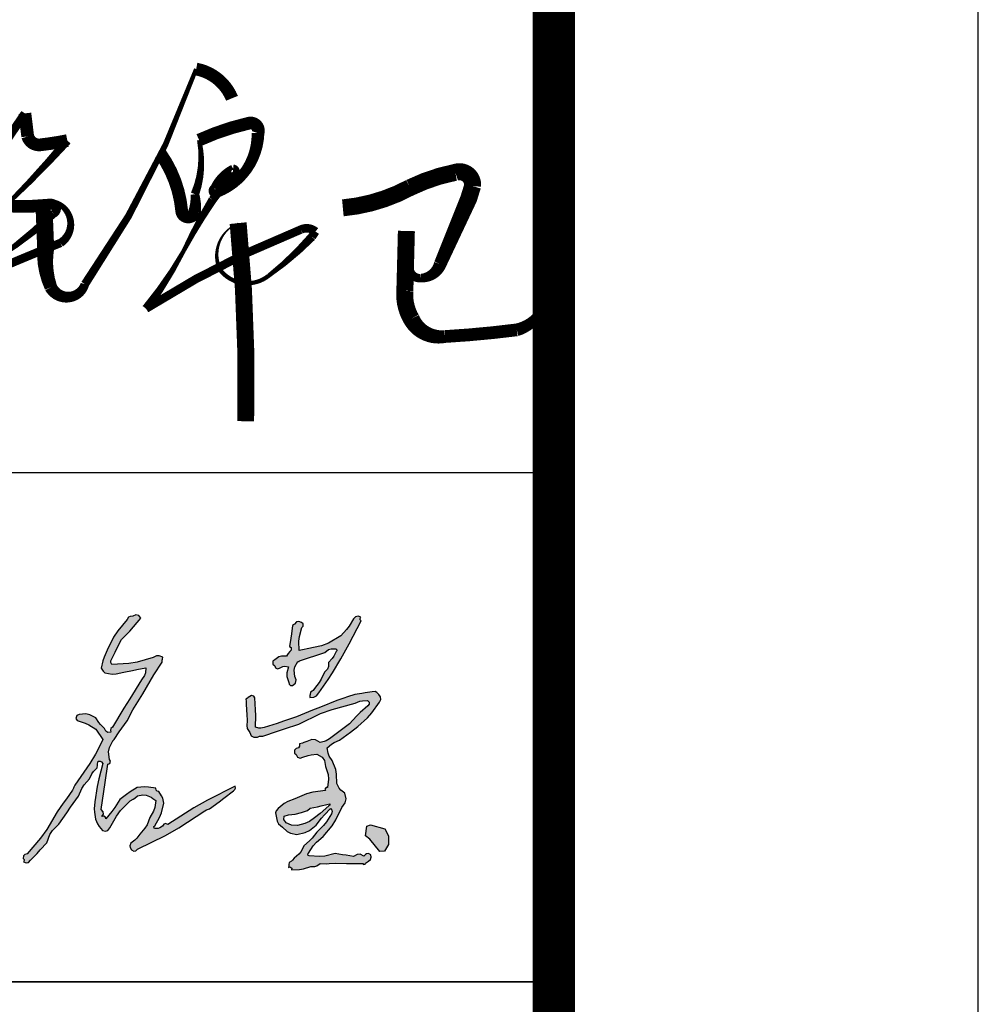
# Model space of a CAD drawing. Extents: x 1779708 to 7299578, y -1121471 to 88434.
# Tile 938 of 1056: x 6946753 to 6946979, y -941258 to -941026. Entities that reach past the tile are written whole.
import ezdxf

# ---------------------------------------------------------------- set-up
doc = ezdxf.new("R2010")
doc.units = 0
doc.header["$LTSCALE"] = 1000
doc.header["$MEASUREMENT"] = 0
for name, color, linetype in [('PUB_TITLE', 4, 'CONTINUOUS'), ('可见线', 6, 'CONTINUOUS'), ('电子签', 2, 'CONTINUOUS')]:
    doc.layers.add(name, color=color, linetype=linetype)

# ---------------------------------------------------------------- blocks, each defined once
blk = doc.blocks.new('A$C5DA54128')
at = {"layer": '电子签'}
h = blk.add_hatch(color=256, dxfattribs=at)
h.dxf.hatch_style = 1
h.paths.add_polyline_path([(1025.1, 439.8), (1026.4, 441.6), (1027, 442.5), (1028.3, 444.4), (1043.6, 466.4), (1051.3, 477.4), (1066.6, 499.5), (1083.9, 531.9), (1093.3, 547.8), (1113.4, 578.6), (1134.7, 616.5), (1146, 635.1), (1169.8, 671.6), (1170.6, 677.5), (1171, 680.5), (1171.9, 686.4), (1161.6, 690.8), (1153.9, 690.6), (1144, 685.4), (1096.4, 672.2), (1071.5, 668), (1022.3, 665.1), (1019.7, 668.7), (1018.9, 671.2), (1018.8, 675.7), (1031.5, 701.1), (1037.9, 713.8), (1050.7, 739.3), (1074.6, 763.3), (1086, 775.8), (1107.7, 801.8), (1101.1, 809.4), (1092.7, 811.5), (1083.3, 807.8), (1075.6, 807), (1070.9, 804.2), (1066.7, 797.6), (1039.1, 764.7), (1027, 746.1), (1008.2, 707.5), (999.2, 687.1), (995.6, 676.3), (990.4, 654.5), (994.7, 648.8), (996.8, 646), (1001, 640.3), (1023.1, 636.8), (1035.1, 637.2), (1056.9, 642.4), (1082.9, 647.8), (1095.9, 650.5), (1122, 655.7), (1120.6, 640.5), (1117.8, 632.3), (1109.2, 619.7), (1074.8, 564), (1057.7, 536.2), (1023.4, 480.5), (1019.2, 476.1), (1017.9, 472), (1018.8, 466), (1010.3, 465.1), (1003.9, 468.6), (1000.1, 476.3), (988.9, 488.1), (983.6, 494.4), (974.3, 507.8), (956.7, 517.3), (945.1, 519.6), (925.2, 517.4), (918.5, 514.9), (915.9, 506.1), (920.2, 500.4), (942.9, 492.5), (954, 487.3), (974.6, 474.9), (982.9, 462.6), (987.1, 456.4), (995.4, 444.1), (981.5, 415.3), (973.9, 401.2), (957.5, 373.8), (939.6, 348), (930.7, 335.2), (912.8, 309.5), (910, 303.8), (908.6, 301), (905.7, 295.3), (887.9, 269.6), (878.9, 256.8), (861.1, 231), (830.2, 178.6), (812.2, 153.5), (772.5, 107.4), (765.5, 105.6), (761.4, 101.1), (760.4, 94), (763.2, 90.9), (763.6, 87.3), (761.5, 83.7), (769.4, 80.5), (776.5, 82), (782.3, 88.3), (801.5, 108.7), (811, 119), (830.2, 139.5), (839.1, 164.3), (847, 176.5), (866, 195), (888.9, 228), (900.4, 244.6), (923.4, 277.6), (933.5, 299.6), (940.3, 310.1), (956, 328.5), (962.7, 342.7), (967.4, 349.4), (978.3, 360.6), (979.5, 368.6), (980, 372.5), (981.2, 380.4), (987.5, 380.3), (991.4, 378.3), (995.3, 373.3), (983.8, 328.7), (979, 306.1), (971.4, 260.6), (970.1, 240.2), (970.7, 229.7), (974.2, 209.6), (980, 195.2), (984.4, 188.1), (994.7, 176.4), (1003.3, 173.9), (1010.5, 176.3), (1015.9, 183.4), (1035.2, 218.3), (1047.5, 234.8), (1075.4, 263.2), (1084.7, 268.5), (1089.2, 271.4), (1097.7, 277.7), (1113.5, 280.7), (1122.6, 280), (1137.7, 274.5), (1143, 270.3), (1145.7, 268.4), (1151.5, 264.9), (1148.5, 243.7), (1144.8, 232.9), (1134, 214.4), (1125.5, 193.1), (1119.3, 182.8), (1104.3, 165.6), (1095.5, 153.4), (1089.9, 147.8), (1077.7, 139.1), (1075, 131.3), (1075.6, 125.7), (1079.8, 118.6), (1086.3, 115.2), (1092.5, 116.1), (1097.8, 121), (1179.6, 161.4), (1219.6, 184.2), (1296, 233.9), (1300.9, 237.1), (1303.8, 238.3), (1309.5, 239.5), (1337.8, 260.7), (1352, 271.3), (1380.3, 292.5), (1384.4, 297), (1385.7, 300.9), (1384.9, 307), (1303.6, 265.6), (1263.8, 242.9), (1186.7, 194.1), (1180.3, 196.2), (1174.7, 194.3), (1170.8, 188.8), (1163.4, 183.8), (1158.5, 182.2), (1149.6, 181.8), (1146.6, 183), (1145.8, 187.4), (1148.2, 189.6), (1162.2, 214.8), (1167.8, 228.5), (1175.5, 256.4), (1171.8, 271.2), (1168.6, 278.6), (1160.3, 291.4), (1155.4, 292.2), (1152.3, 295.3), (1151.5, 300.3), (1129.7, 304.1), (1118.4, 304.7), (1096.3, 303.2), (1075.7, 289.6), (1065.5, 282.4), (1045.7, 267.5), (1030.3, 244), (1022, 232.5), (1004.6, 210.3), (1003.1, 215.5), (998.2, 218.3), (992.9, 217), (997.1, 224.1), (996.4, 231.4), (990.9, 237.6), (998.6, 291), (1002.4, 317.7), (1010.2, 371.2), (1015.9, 373.3), (1018.2, 380.7), (1014.8, 385.7), (1012.4, 407.6), (1014.8, 420.3)])
h = blk.add_hatch(color=256, dxfattribs=at)
h.dxf.hatch_style = 1
h.paths.add_polyline_path([(1649, 700.9), (1659.7, 708.9), (1667.4, 711.4), (1683.5, 711.4), (1684.6, 705.8), (1682.2, 703.7), (1675.6, 689.5), (1670.9, 682.7), (1659.9, 671.5), (1660.4, 659.2), (1657.2, 651.3), (1648.2, 642.9), (1638.7, 622.1), (1632.6, 612.1), (1618.4, 594.1), (1613.9, 587.2), (1606.7, 583.2), (1605.9, 577.2), (1605.4, 574.3), (1604.6, 568.3), (1616.8, 568.7), (1624.3, 572.5), (1631.8, 582.1), (1659, 621), (1672, 640.9), (1696.7, 681.4), (1720.8, 726.3), (1732.6, 748.8), (1755.9, 794.1), (1753.2, 797.1), (1752.8, 800.8), (1754.9, 804.3), (1747, 807.6), (1739.8, 806), (1734, 799.8), (1720.9, 778.4), (1713.2, 768.2), (1696.5, 749.6), (1659.6, 728.3), (1638.9, 720.2), (1597.4, 710.9), (1588, 709.2), (1583.4, 708.3), (1574, 706.7), (1572.9, 733.7), (1574.4, 747.7), (1581.2, 773.8), (1585.4, 778.3), (1585.2, 784.8), (1580.9, 789), (1573, 792.3), (1565.8, 790.7), (1560, 784.5), (1557.7, 782.8), (1554.3, 780.2), (1550.8, 755.5), (1549, 743.1), (1545.4, 718.4), (1550.3, 714.8), (1550.5, 707), (1545.7, 703.2), (1541.6, 697.9), (1539.7, 695.1), (1536.2, 689.4), (1521.8, 689.9), (1513.5, 687.4), (1501.8, 679.2), (1496.3, 674.8), (1496.3, 665.9), (1501.8, 661.5), (1503.8, 655.5), (1510, 652.4), (1515.9, 654.4), (1525.3, 659), (1531.5, 659.9), (1541.8, 658.3), (1537.3, 640.6), (1537.5, 630.1), (1542.8, 612.6), (1544.2, 607), (1548.2, 603.7), (1554.1, 603.4), (1562.5, 610.6), (1564.7, 620.1), (1560.5, 630.3), (1559.2, 648.3), (1561.2, 658.4), (1569.4, 674.5), (1571.5, 673.9), (1573.3, 674.5), (1574.7, 676.2), (1604.4, 686.1), (1619.3, 691)])
h.paths.add_polyline_path([(1573, 489.5), (1636.7, 520.3), (1670.4, 532.9), (1738.6, 551.5), (1752.5, 556.8), (1760.2, 558.4), (1775, 558.9), (1779.4, 554.6), (1779.5, 548.1), (1775.4, 543.7), (1752.9, 523.7), (1742.2, 513.1), (1722.2, 490.7), (1698.4, 472.9), (1686.5, 464), (1662.7, 446.2), (1652.8, 440.2), (1647.2, 437.8), (1635.9, 435), (1622, 443.1), (1610.9, 444), (1595.9, 438.2), (1587.5, 435), (1583.3, 433.6), (1574.7, 431.2), (1574.9, 424.5), (1571.4, 419.6), (1565.1, 417.4), (1559.5, 413), (1559.5, 404.1), (1565.1, 399.7), (1568.5, 392.2), (1576.5, 388.9), (1584.2, 391.9), (1600.5, 396.8), (1609, 398.6), (1625.9, 401), (1641.1, 391.9), (1647.9, 382), (1651, 364.6), (1658.9, 341.1), (1660.3, 327.6), (1657.2, 303), (1652.8, 303.2), (1649.1, 298), (1650.8, 293.8), (1614, 288.8), (1595.5, 283.6), (1561.3, 268.9), (1539.9, 261), (1529.4, 255.1), (1511.8, 240.6), (1505.9, 233.8), (1504.3, 227.6), (1506.1, 218.7), (1508.8, 204), (1513.1, 196.1), (1524.1, 185.8), (1537.9, 172.8), (1547.8, 167.8), (1566.5, 164.5), (1591.1, 170), (1603.7, 176), (1623.5, 191.7), (1639.6, 212.2), (1648.1, 222.1), (1666, 241.1), (1669.7, 236), (1670.5, 231.7), (1668.8, 225.6), (1654.2, 201.9), (1645.3, 190.7), (1625.5, 171.2), (1612.1, 153.5), (1604.2, 145.3), (1586.9, 131.3), (1579.3, 114.6), (1573.1, 106.6), (1558.9, 94.9), (1554.3, 88.6), (1551.2, 85.7), (1544.4, 81.8), (1543.6, 75.9), (1543.1, 72.9), (1542.3, 67), (1546.4, 68.7), (1551.6, 65.1), (1551.5, 60.6), (1574.6, 61), (1586.5, 62.9), (1608.4, 70), (1619.6, 70.1), (1625.9, 72.2), (1635, 78.8), (1653.2, 78.2), (1662.4, 78.4), (1680.6, 79.8), (1712.8, 79.2), (1729, 78.9), (1761.2, 78.3), (1763.4, 76), (1767.8, 76.8), (1769, 79.7), (1774.7, 83.9), (1777.5, 86.1), (1783.2, 90.3), (1785.9, 97.4), (1784.2, 103.9), (1778.2, 108.7), (1772.1, 106.8), (1769, 105), (1764.4, 100.6), (1753.4, 105.8), (1744.8, 105.6), (1734, 99.9), (1712.2, 103.1), (1701.3, 104.6), (1679.6, 107.8), (1649.6, 100.7), (1633.6, 99.3), (1600.1, 101.3), (1599.1, 106.8), (1601.4, 109), (1615.3, 131), (1624.2, 141.4), (1643.9, 158.4), (1670.4, 189.3), (1681.9, 207.1), (1699.2, 243.9), (1709.3, 257.7), (1711.6, 269), (1707.8, 285.6), (1696.1, 294.9), (1691, 301.1), (1684.1, 314.3), (1683.9, 341.8), (1681.1, 356.2), (1671.1, 381.9), (1662.2, 395.3), (1659, 403.5), (1656.3, 419.4), (1668.9, 430.9), (1676.6, 435.7), (1692.4, 442), (1714, 458), (1724.7, 466.1), (1746.3, 482.2), (1774.5, 508), (1787.5, 522.7), (1809.7, 553.9), (1814.1, 561.9), (1813.6, 569.6), (1807.9, 576.9), (1802.6, 583.1), (1797.1, 585.4), (1788.9, 584.7), (1768.2, 581.8), (1757.8, 580.2), (1737.2, 577), (1716, 569.9), (1705.4, 566.4), (1684.1, 559.4), (1636.9, 539.9), (1613.2, 530.2), (1565.9, 510.8), (1527.7, 498.1), (1508.6, 491.7), (1470.4, 479.1), (1460.6, 477.1), (1455, 477.4), (1445.3, 480.2), (1445.8, 514.7), (1445.3, 532), (1442.6, 566.5), (1439.7, 571.8), (1433.6, 573.8), (1428.1, 571.1), (1423.6, 567.7), (1421.3, 566), (1416.8, 562.6), (1417.1, 557.5), (1417.2, 555), (1417.5, 549.9), (1418.6, 529.5), (1419.1, 519.3), (1420.2, 498.9), (1419.1, 485.1), (1420.9, 477), (1428, 465), (1432.6, 455.3), (1440.5, 450.7), (1451.3, 451.5), (1458.8, 454.3), (1466.8, 454.3), (1509.3, 468.4), (1530.5, 475.4)])
h.paths.add_polyline_path([(1606.3, 241.5), (1627.7, 245.3), (1638.1, 248.4), (1655, 252.9), (1663.7, 254.7), (1663.6, 250.8), (1661.3, 248.9), (1635.7, 226.4), (1619.2, 213.4), (1604.5, 202.5), (1589.9, 196.9), (1568.2, 190.8), (1551.3, 191.7), (1535.4, 198.6), (1528.4, 208.8), (1529.7, 217.9), (1541.9, 222.3), (1561.4, 224.1), (1580.6, 229), (1598.4, 234.9)], flags=16)
h.paths.add_polyline_path([(1836.7, 160), (1826.2, 180.7), (1783.6, 192.7), (1773.3, 188.4), (1769.3, 160.1), (1781.4, 150.6), (1811.4, 114.4), (1825, 114.7), (1836.9, 134.9)])
for p, q in [((1066.7, 797.6), (1039.1, 764.7)), ((1070.9, 804.2), (1066.7, 797.6)), ((1075.6, 807), (1070.9, 804.2)), ((1083.3, 807.8), (1075.6, 807)), ((1092.7, 811.5), (1083.3, 807.8)), ((1086, 775.8), (1107.7, 801.8)), ((1101.1, 809.4), (1092.7, 811.5)), ((1107.7, 801.8), (1101.1, 809.4)), ((1560, 784.5), (1557.7, 782.8)), ((1565.8, 790.7), (1560, 784.5)), ((1573, 792.3), (1565.8, 790.7)), ((1580.9, 789), (1573, 792.3)), ((1585.2, 784.8), (1580.9, 789)), ((1585.4, 778.3), (1585.2, 784.8)), ((1734, 799.8), (1720.9, 778.4)), ((1732.6, 748.8), (1755.9, 794.1)), ((1739.8, 806), (1734, 799.8)), ((1747, 807.6), (1739.8, 806)), ((1754.9, 804.3), (1747, 807.6)), ((1752.8, 800.8), (1754.9, 804.3)), ((1753.2, 797.1), (1752.8, 800.8)), ((1755.9, 794.1), (1753.2, 797.1)), ((1039.1, 764.7), (1027, 746.1)), ((1050.7, 739.3), (1074.6, 763.3)), ((1074.6, 763.3), (1086, 775.8)), ((1550.8, 755.5), (1549, 743.1)), ((1554.3, 780.2), (1550.8, 755.5)), ((1556.6, 781.9), (1554.3, 780.2)), ((1557.7, 782.8), (1556.6, 781.9)), ((1574.4, 747.7), (1581.2, 773.8)), ((1581.2, 773.8), (1585.4, 778.3)), ((1713.2, 768.2), (1696.5, 749.6)), ((1720.9, 778.4), (1713.2, 768.2)), ((1027, 746.1), (1008.2, 707.5)), ((1037.9, 713.8), (1050.7, 739.3)), ((1549, 743.1), (1545.4, 718.4)), ((1572.9, 733.7), (1574.4, 747.7)), ((1574, 706.7), (1572.9, 733.7)), ((1659.6, 728.3), (1638.9, 720.2)), ((1696.5, 749.6), (1659.6, 728.3)), ((1696.7, 681.4), (1720.8, 726.3)), ((1720.8, 726.3), (1732.6, 748.8)), ((1008.2, 707.5), (999.2, 687.1)), ((1018.8, 675.7), (1031.5, 701.1)), ((1031.5, 701.1), (1037.9, 713.8)), ((1541.6, 697.9), (1539.7, 695.1)), ((1545.7, 703.2), (1541.6, 697.9)), ((1545.4, 718.4), (1550.3, 714.8)), ((1550.5, 707), (1545.7, 703.2)), ((1550.3, 714.8), (1550.5, 707)), ((1583.4, 708.3), (1574, 706.7)), ((1588, 709.2), (1583.4, 708.3)), ((1597.4, 710.9), (1588, 709.2)), ((1638.9, 720.2), (1597.4, 710.9)), ((1619.3, 691), (1649, 700.9)), ((1649, 700.9), (1659.7, 708.9)), ((1659.7, 708.9), (1667.4, 711.4)), ((1667.4, 711.4), (1680.8, 711.4)), ((1682.2, 703.7), (1675.6, 689.5)), ((1680.8, 711.4), (1683.8, 710.2)), ((1684.6, 705.8), (1682.2, 703.7)), ((1683.8, 710.2), (1684.6, 705.8)), ((995.6, 676.3), (990.4, 654.5)), ((999.2, 687.1), (995.6, 676.3)), ((1018.9, 671.2), (1018.8, 675.7)), ((1019.7, 668.7), (1018.9, 671.2)), ((1022.3, 665.1), (1019.7, 668.7)), ((1071.5, 668), (1022.3, 665.1)), ((1096.4, 672.2), (1071.5, 668)), ((1144, 685.4), (1096.4, 672.2)), ((1153.9, 690.6), (1144, 685.4)), ((1146, 635.1), (1169.8, 671.6)), ((1161.6, 690.8), (1153.9, 690.6)), ((1171.9, 686.4), (1161.6, 690.8)), ((1169.8, 671.6), (1170.6, 677.5)), ((1170.6, 677.5), (1171, 680.5)), ((1171, 680.5), (1171.9, 686.4)), ((1501.8, 679.2), (1496.3, 674.8)), ((1496.3, 674.8), (1496.3, 665.9)), ((1513.5, 687.4), (1501.8, 679.2)), ((1521.8, 689.9), (1513.5, 687.4)), ((1536.2, 689.4), (1521.8, 689.9)), ((1539.7, 695.1), (1536.2, 689.4)), ((1561.2, 658.4), (1569.4, 674.5)), ((1569.4, 674.5), (1571.5, 673.9)), ((1571.5, 673.9), (1573.3, 674.5)), ((1573.3, 674.5), (1574.7, 676.2)), ((1574.7, 676.2), (1604.4, 686.1)), ((1604.4, 686.1), (1619.3, 691)), ((1670.9, 682.7), (1659.9, 671.5)), ((1659.9, 671.5), (1660.4, 659.2)), ((1675.6, 689.5), (1670.9, 682.7)), ((1672, 640.9), (1696.7, 681.4)), ((990.4, 654.5), (994.7, 648.8)), ((994.7, 648.8), (996.8, 646)), ((996.8, 646), (1001, 640.3)), ((1001, 640.3), (1023.1, 636.8)), ((1035.1, 637.2), (1056.9, 642.4)), ((1056.9, 642.4), (1082.9, 647.8)), ((1082.9, 647.8), (1095.9, 650.5)), ((1095.9, 650.5), (1122, 655.7)), ((1120.6, 640.5), (1117.8, 632.3)), ((1122, 655.7), (1120.6, 640.5)), ((1496.3, 665.9), (1501.8, 661.5)), ((1501.8, 661.5), (1503.8, 655.5)), ((1503.8, 655.5), (1510, 652.4)), ((1510, 652.4), (1515.9, 654.4)), ((1515.9, 654.4), (1525.3, 659)), ((1525.3, 659), (1531.5, 659.9)), ((1531.5, 659.9), (1541.8, 658.3)), ((1541.8, 658.3), (1537.3, 640.6)), ((1537.3, 640.6), (1537.5, 630.1)), ((1559.2, 648.3), (1561.2, 658.4)), ((1560.5, 630.3), (1559.2, 648.3)), ((1648.2, 642.9), (1638.7, 622.1)), ((1657.2, 651.3), (1648.2, 642.9)), ((1660.4, 659.2), (1657.2, 651.3)), ((1659, 621), (1672, 640.9)), ((1023.1, 636.8), (1035.1, 637.2)), ((1109.2, 619.7), (1074.8, 564)), ((1117.8, 632.3), (1109.2, 619.7)), ((1113.4, 578.6), (1134.7, 616.5)), ((1134.7, 616.5), (1146, 635.1)), ((1537.5, 630.1), (1542.8, 612.6)), ((1542.8, 612.6), (1544.2, 607)), ((1554.1, 603.4), (1562.5, 610.6)), ((1564.7, 620.1), (1560.5, 630.3)), ((1562.5, 610.6), (1564.7, 620.1)), ((1632.6, 612.1), (1618.4, 594.1)), ((1631.8, 582.1), (1659, 621)), ((1638.7, 622.1), (1632.6, 612.1)), ((1544.2, 607), (1548.2, 603.7)), ((1548.2, 603.7), (1554.1, 603.4)), ((1606.7, 583.2), (1605.9, 577.2)), ((1612.3, 586.3), (1606.7, 583.2)), ((1614.9, 588.8), (1612.3, 586.3)), ((1618.4, 594.1), (1614.9, 588.8)), ((1624.3, 572.5), (1631.8, 582.1)), ((1768.2, 581.8), (1757.8, 580.2)), ((1788.9, 584.7), (1768.2, 581.8)), ((1797.1, 585.4), (1788.9, 584.7)), ((1802.6, 583.1), (1797.1, 585.4)), ((1807.9, 576.9), (1802.6, 583.1)), ((1074.8, 564), (1057.7, 536.2)), ((1093.3, 547.8), (1113.4, 578.6)), ((1421.3, 566), (1416.8, 562.6)), ((1416.8, 562.6), (1417.1, 557.5)), ((1417.1, 557.5), (1417.2, 555)), ((1417.2, 555), (1417.5, 549.9)), ((1423.6, 567.7), (1421.3, 566)), ((1428.1, 571.1), (1423.6, 567.7)), ((1433.6, 573.8), (1428.1, 571.1)), ((1439.7, 571.8), (1433.6, 573.8)), ((1442.6, 566.5), (1439.7, 571.8)), ((1445.3, 532), (1442.6, 566.5)), ((1605.4, 574.3), (1604.6, 568.3)), ((1604.6, 568.3), (1616.8, 568.7)), ((1605.9, 577.2), (1605.4, 574.3)), ((1616.8, 568.7), (1624.3, 572.5)), ((1684.1, 559.4), (1636.9, 539.9)), ((1670.4, 532.9), (1738.6, 551.5)), ((1705.4, 566.4), (1684.1, 559.4)), ((1716, 569.9), (1705.4, 566.4)), ((1737.2, 577), (1716, 569.9)), ((1757.8, 580.2), (1737.2, 577)), ((1738.6, 551.5), (1752.5, 556.8)), ((1752.5, 556.8), (1760.2, 558.4)), ((1760.2, 558.4), (1775, 558.9)), ((1775, 558.9), (1779.4, 554.6)), ((1779.4, 554.6), (1779.5, 548.1)), ((1787.5, 522.7), (1809.7, 553.9)), ((1813.6, 569.6), (1807.9, 576.9)), ((1809.7, 553.9), (1814.1, 561.9)), ((1814.1, 561.9), (1813.6, 569.6)), ((1057.7, 536.2), (1023.4, 480.5)), ((1066.6, 499.5), (1083.9, 531.9)), ((1083.9, 531.9), (1093.3, 547.8)), ((1417.5, 549.9), (1418.6, 529.5)), ((1418.6, 529.5), (1419.1, 519.3)), ((1445.8, 514.7), (1445.3, 532)), ((1613.2, 530.2), (1565.9, 510.8)), ((1636.9, 539.9), (1613.2, 530.2)), ((1636.7, 520.3), (1670.4, 532.9)), ((1752.9, 523.7), (1742.2, 513.1)), ((1775.4, 543.7), (1752.9, 523.7)), ((1774.5, 508), (1787.5, 522.7)), ((1779.5, 548.1), (1775.4, 543.7)), ((918.5, 514.9), (915.9, 506.1)), ((915.9, 506.1), (920.2, 500.4)), ((925.2, 517.4), (918.5, 514.9)), ((920.2, 500.4), (942.9, 492.5)), ((945.1, 519.6), (925.2, 517.4)), ((956.7, 517.3), (945.1, 519.6)), ((974.3, 507.8), (956.7, 517.3)), ((983.6, 494.4), (974.3, 507.8)), ((988.9, 488.1), (983.6, 494.4)), ((1051.3, 477.4), (1066.6, 499.5)), ((1419.1, 519.3), (1420.2, 498.9)), ((1420.2, 498.9), (1419.1, 485.1)), ((1445.3, 480.2), (1445.8, 514.7)), ((1527.7, 498.1), (1508.6, 491.7)), ((1565.9, 510.8), (1527.7, 498.1)), ((1573, 489.5), (1636.7, 520.3)), ((1742.2, 513.1), (1722.2, 490.7)), ((1746.3, 482.2), (1774.5, 508)), ((942.9, 492.5), (954, 487.3)), ((954, 487.3), (974.6, 474.9)), ((974.6, 474.9), (982.9, 462.6)), ((1000.1, 476.3), (988.9, 488.1)), ((1003.9, 468.6), (1000.1, 476.3)), ((1010.3, 465.1), (1003.9, 468.6)), ((1018.8, 466), (1010.3, 465.1)), ((1019.2, 476.1), (1017.9, 472)), ((1017.9, 472), (1018.8, 466)), ((1023.4, 480.5), (1019.2, 476.1)), ((1028.3, 444.4), (1043.6, 466.4)), ((1043.6, 466.4), (1051.3, 477.4)), ((1419.1, 485.1), (1420.9, 477)), ((1420.9, 477), (1428, 465)), ((1428, 465), (1432.6, 455.3)), ((1455, 477.4), (1445.3, 480.2)), ((1460.6, 477.1), (1455, 477.4)), ((1470.4, 479.1), (1460.6, 477.1)), ((1466.8, 454.3), (1509.3, 468.4)), ((1508.6, 491.7), (1470.4, 479.1)), ((1509.3, 468.4), (1530.5, 475.4)), ((1530.5, 475.4), (1573, 489.5)), ((1698.4, 472.9), (1686.5, 464)), ((1722.2, 490.7), (1698.4, 472.9)), ((1714, 458), (1724.7, 466.1)), ((1724.7, 466.1), (1746.3, 482.2)), ((995.4, 444.1), (981.5, 415.3)), ((982.9, 462.6), (987.1, 456.4)), ((987.1, 456.4), (995.4, 444.1)), ((1014.8, 420.3), (1025.1, 439.8)), ((1025.1, 439.8), (1026.4, 441.6)), ((1026.4, 441.6), (1027, 442.5)), ((1027, 442.5), (1028.3, 444.4)), ((1432.6, 455.3), (1440.5, 450.7)), ((1440.5, 450.7), (1451.3, 451.5)), ((1451.3, 451.5), (1457.2, 453.7)), ((1457.2, 453.7), (1460.5, 454.3)), ((1460.5, 454.3), (1466.8, 454.3)), ((1595.9, 438.2), (1587.5, 435)), ((1610.9, 444), (1595.9, 438.2)), ((1622, 443.1), (1610.9, 444)), ((1635.9, 435), (1622, 443.1)), ((1647.2, 437.8), (1635.9, 435)), ((1652.8, 440.2), (1647.2, 437.8)), ((1662.7, 446.2), (1652.8, 440.2)), ((1686.5, 464), (1662.7, 446.2)), ((1668.9, 430.9), (1676.6, 435.7)), ((1676.6, 435.7), (1692.4, 442)), ((1692.4, 442), (1714, 458)), ((981.5, 415.3), (973.9, 401.2)), ((1012.4, 407.6), (1014.8, 420.3)), ((1014.8, 385.7), (1012.4, 407.6)), ((1565.1, 417.4), (1559.5, 413)), ((1559.5, 413), (1559.5, 404.1)), ((1571.4, 419.6), (1565.1, 417.4)), ((1574.9, 424.5), (1571.4, 419.6)), ((1583.3, 433.6), (1574.7, 431.2)), ((1574.7, 431.2), (1574.9, 424.5)), ((1587.5, 435), (1583.3, 433.6)), ((1656.3, 419.4), (1668.9, 430.9)), ((1659, 403.5), (1656.3, 419.4)), ((973.9, 401.2), (957.5, 373.8)), ((980, 372.5), (981.2, 380.4)), ((981.2, 380.4), (987.5, 380.3)), ((987.5, 380.3), (991.4, 378.3)), ((991.4, 378.3), (995.3, 373.3)), ((1018.2, 380.7), (1014.8, 385.7)), ((1015.9, 373.3), (1018.2, 380.7)), ((1559.5, 404.1), (1565.1, 399.7)), ((1565.1, 399.7), (1568.5, 392.2)), ((1568.5, 392.2), (1576.5, 388.9)), ((1576.5, 388.9), (1584.2, 391.9)), ((1584.2, 391.9), (1600.5, 396.8)), ((1600.5, 396.8), (1609, 398.6)), ((1609, 398.6), (1625.9, 401)), ((1625.9, 401), (1641.1, 391.9)), ((1641.1, 391.9), (1647.9, 382)), ((1647.9, 382), (1651, 364.6)), ((1662.2, 395.3), (1659, 403.5)), ((1671.1, 381.9), (1662.2, 395.3)), ((1681.1, 356.2), (1671.1, 381.9)), ((957.5, 373.8), (939.6, 348)), ((962.7, 342.7), (967.4, 349.4)), ((967.4, 349.4), (978.3, 360.6)), ((978.3, 360.6), (979.5, 368.6)), ((979.5, 368.6), (980, 372.5)), ((995.3, 373.3), (983.8, 328.7)), ((1002.4, 317.7), (1010.2, 371.2)), ((1010.2, 371.2), (1015.9, 373.3)), ((1651, 364.6), (1658.9, 341.1)), ((1683.9, 341.8), (1681.1, 356.2)), ((930.7, 335.2), (912.8, 309.5)), ((939.6, 348), (930.7, 335.2)), ((940.3, 310.1), (956, 328.5)), ((956, 328.5), (962.7, 342.7)), ((983.8, 328.7), (979, 306.1)), ((1660.3, 327.6), (1657.2, 303)), ((1658.9, 341.1), (1660.3, 327.6)), ((1684.1, 314.3), (1683.9, 341.8)), ((905.7, 295.3), (887.9, 269.6)), ((908.6, 301), (905.7, 295.3)), ((910, 303.8), (908.6, 301)), ((912.8, 309.5), (910, 303.8)), ((923.4, 277.6), (933.5, 299.6)), ((933.5, 299.6), (940.3, 310.1)), ((979, 306.1), (971.4, 260.6)), ((990.9, 237.6), (998.6, 291)), ((998.6, 291), (1002.4, 317.7)), ((1096.3, 303.2), (1075.7, 289.6)), ((1118.4, 304.7), (1096.3, 303.2)), ((1129.7, 304.1), (1118.4, 304.7)), ((1151.5, 300.3), (1129.7, 304.1)), ((1152.3, 295.3), (1151.5, 300.3)), ((1155.4, 292.2), (1152.3, 295.3)), ((1160.3, 291.4), (1155.4, 292.2)), ((1168.6, 278.6), (1160.3, 291.4)), ((1384.9, 307), (1303.6, 265.6)), ((1352, 271.3), (1380.3, 292.5)), ((1380.3, 292.5), (1384.4, 297)), ((1384.4, 297), (1385.7, 300.9)), ((1385.7, 300.9), (1384.9, 307)), ((1650.8, 293.8), (1614, 288.8)), ((1652.8, 303.2), (1649.1, 298)), ((1649.1, 298), (1650.8, 293.8)), ((1657.2, 303), (1652.8, 303.2)), ((1691, 301.1), (1684.1, 314.3)), ((1696.1, 294.9), (1691, 301.1)), ((1707.8, 285.6), (1696.1, 294.9)), ((887.9, 269.6), (878.9, 256.8)), ((900.4, 244.6), (923.4, 277.6)), ((1045.7, 267.5), (1030.3, 244)), ((1065.5, 282.4), (1045.7, 267.5)), ((1047.5, 234.8), (1075.4, 263.2)), ((1075.7, 289.6), (1065.5, 282.4)), ((1075.4, 263.2), (1084.7, 268.5)), ((1084.7, 268.5), (1089.2, 271.4)), ((1089.2, 271.4), (1097.7, 277.7)), ((1097.7, 277.7), (1113.5, 280.7)), ((1113.5, 280.7), (1122.6, 280)), ((1122.6, 280), (1137.7, 274.5)), ((1137.7, 274.5), (1143, 270.3)), ((1143, 270.3), (1145.7, 268.4)), ((1145.7, 268.4), (1151.5, 264.9)), ((1151.5, 264.9), (1148.5, 243.7)), ((1171.8, 271.2), (1168.6, 278.6)), ((1175.5, 256.4), (1171.8, 271.2)), ((1303.6, 265.6), (1263.8, 242.9)), ((1337.8, 260.7), (1352, 271.3)), ((1561.3, 268.9), (1539.9, 261)), ((1595.5, 283.6), (1561.3, 268.9)), ((1614, 288.8), (1595.5, 283.6)), ((1711.6, 269), (1707.8, 285.6)), ((1709.3, 257.7), (1711.6, 269)), ((878.9, 256.8), (861.1, 231)), ((888.9, 228), (900.4, 244.6)), ((971.4, 260.6), (970.1, 240.2)), ((970.1, 240.2), (970.7, 229.7)), ((996.4, 231.4), (990.9, 237.6)), ((1022, 232.5), (1004.6, 210.3)), ((1030.3, 244), (1022, 232.5)), ((1035.2, 218.3), (1047.5, 234.8)), ((1144.8, 232.9), (1134, 214.4)), ((1148.5, 243.7), (1144.8, 232.9)), ((1167.8, 228.5), (1175.5, 256.4)), ((1263.8, 242.9), (1186.7, 194.1)), ((1219.6, 184.2), (1296, 233.9)), ((1296, 233.9), (1300.9, 237.1)), ((1300.9, 237.1), (1303.8, 238.3)), ((1303.8, 238.3), (1309.5, 239.5)), ((1309.5, 239.5), (1337.8, 260.7)), ((1505.9, 233.8), (1504.3, 227.6)), ((1511.8, 240.6), (1505.9, 233.8)), ((1529.4, 255.1), (1511.8, 240.6)), ((1539.9, 261), (1529.4, 255.1)), ((1648.1, 222.1), (1666, 241.1)), ((1666, 241.1), (1669.7, 236)), ((1669.7, 236), (1670.5, 231.7)), ((1681.9, 207.1), (1699.2, 243.9)), ((1699.2, 243.9), (1709.3, 257.7)), ((861.1, 231), (830.2, 178.6)), ((866, 195), (888.9, 228)), ((970.7, 229.7), (974.2, 209.6)), ((974.2, 209.6), (980, 195.2)), ((992.9, 217), (997.1, 224.1)), ((998.2, 218.3), (992.9, 217)), ((997.1, 224.1), (996.4, 231.4)), ((1003.1, 215.5), (998.2, 218.3)), ((1004.6, 210.3), (1003.1, 215.5)), ((1015.9, 183.4), (1035.2, 218.3)), ((1134, 214.4), (1125.5, 193.1)), ((1148.2, 189.6), (1162.2, 214.8)), ((1162.2, 214.8), (1167.8, 228.5)), ((1504.3, 227.6), (1506.1, 218.7)), ((1506.1, 218.7), (1508.8, 204)), ((1508.8, 204), (1513.1, 196.1)), ((1623.5, 191.7), (1639.6, 212.2)), ((1639.6, 212.2), (1648.1, 222.1)), ((1668.8, 225.6), (1654.2, 201.9)), ((1670.5, 231.7), (1668.8, 225.6)), ((1670.4, 189.3), (1681.9, 207.1)), ((830.2, 178.6), (812.2, 153.5)), ((839.1, 164.3), (847, 176.5)), ((847, 176.5), (866, 195)), ((980, 195.2), (984.4, 188.1)), ((984.4, 188.1), (994.7, 176.4)), ((994.7, 176.4), (1003.3, 173.9)), ((1003.3, 173.9), (1010.5, 176.3)), ((1010.5, 176.3), (1015.9, 183.4)), ((1119.3, 182.8), (1104.3, 165.6)), ((1125.5, 193.1), (1119.3, 182.8)), ((1145.8, 187.4), (1148.2, 189.6)), ((1146.6, 183), (1145.8, 187.4)), ((1149.6, 181.8), (1146.6, 183)), ((1158.5, 182.2), (1149.6, 181.8)), ((1163.4, 183.8), (1158.5, 182.2)), ((1170.8, 188.8), (1163.4, 183.8)), ((1174.7, 194.3), (1170.8, 188.8)), ((1180.3, 196.2), (1174.7, 194.3)), ((1179.6, 161.4), (1219.6, 184.2)), ((1186.7, 194.1), (1180.3, 196.2)), ((1513.1, 196.1), (1524.1, 185.8)), ((1524.1, 185.8), (1537.9, 172.8)), ((1591.1, 170), (1603.7, 176)), ((1603.7, 176), (1623.5, 191.7)), ((1645.3, 190.7), (1625.5, 171.2)), ((1643.9, 158.4), (1670.4, 189.3)), ((1654.2, 201.9), (1645.3, 190.7)), ((812.2, 153.5), (772.5, 107.4)), ((830.2, 139.5), (839.1, 164.3)), ((1089.9, 147.8), (1077.7, 139.1)), ((1095.5, 153.4), (1089.9, 147.8)), ((1104.3, 165.6), (1095.5, 153.4)), ((1097.8, 121), (1179.6, 161.4)), ((1537.9, 172.8), (1547.8, 167.8)), ((1547.8, 167.8), (1566.5, 164.5)), ((1566.5, 164.5), (1591.1, 170)), ((1604.2, 145.3), (1586.9, 131.3)), ((1612.1, 153.5), (1604.2, 145.3)), ((1625.5, 171.2), (1612.1, 153.5)), ((1624.2, 141.4), (1643.9, 158.4)), ((801.5, 108.7), (811, 119)), ((811, 119), (830.2, 139.5)), ((1077.7, 139.1), (1075, 131.3)), ((1075, 131.3), (1075.6, 125.7)), ((1075.6, 125.7), (1079.8, 118.6)), ((1079.8, 118.6), (1086.3, 115.2)), ((1086.3, 115.2), (1092.5, 116.1)), ((1092.5, 116.1), (1097.8, 121)), ((1586.9, 131.3), (1579.3, 114.6)), ((1601.4, 109), (1615.3, 131)), ((1615.3, 131), (1624.2, 141.4)), ((761.4, 101.1), (760.4, 94)), ((760.4, 94), (763.2, 90.9)), ((765.5, 105.6), (761.4, 101.1)), ((763.6, 87.3), (761.5, 83.7)), ((763.2, 90.9), (763.6, 87.3)), ((772.5, 107.4), (765.5, 105.6)), ((776.5, 82), (782.3, 88.3)), ((782.3, 88.3), (801.5, 108.7)), ((1554.3, 88.6), (1551.2, 85.7)), ((1558.9, 94.9), (1554.3, 88.6)), ((1573.1, 106.6), (1558.9, 94.9)), ((1579.3, 114.6), (1573.1, 106.6)), ((1599.1, 106.8), (1601.4, 109)), ((1599.9, 102.4), (1599.1, 106.8)), ((1602.8, 101.2), (1599.9, 102.4)), ((1633.6, 99.3), (1602.8, 101.2)), ((1649.6, 100.7), (1633.6, 99.3)), ((1679.6, 107.8), (1649.6, 100.7)), ((1701.3, 104.6), (1679.6, 107.8)), ((1712.2, 103.1), (1701.3, 104.6)), ((1734, 99.9), (1712.2, 103.1)), ((1744.8, 105.6), (1734, 99.9)), ((1753.4, 105.8), (1744.8, 105.6)), ((1764.4, 100.6), (1753.4, 105.8)), ((1769, 105), (1764.4, 100.6)), ((1772.1, 106.8), (1769, 105)), ((1778.2, 108.7), (1772.1, 106.8)), ((1777.5, 86.1), (1783.2, 90.3)), ((1784.2, 103.9), (1778.2, 108.7)), ((1783.2, 90.3), (1785.9, 97.4)), ((1785.9, 97.4), (1784.2, 103.9)), ((761.5, 83.7), (769.4, 80.5)), ((769.4, 80.5), (776.5, 82)), ((1543.1, 72.9), (1542.3, 67)), ((1542.3, 67), (1546.4, 68.7)), ((1543.6, 75.9), (1543.1, 72.9)), ((1544.4, 81.8), (1543.6, 75.9)), ((1551.2, 85.7), (1544.4, 81.8)), ((1546.4, 68.7), (1551.6, 65.1)), ((1551.6, 65.1), (1551.5, 60.6)), ((1551.5, 60.6), (1574.6, 61)), ((1574.6, 61), (1586.5, 62.9)), ((1586.5, 62.9), (1608.4, 70)), ((1608.4, 70), (1619.6, 70.1)), ((1619.6, 70.1), (1625.9, 72.2)), ((1625.9, 72.2), (1635, 78.8)), ((1635, 78.8), (1653.2, 78.2)), ((1653.2, 78.2), (1662.4, 78.4)), ((1662.4, 78.4), (1680.6, 79.8)), ((1680.6, 79.8), (1712.8, 79.2)), ((1712.8, 79.2), (1729, 78.9)), ((1729, 78.9), (1761.2, 78.3)), ((1761.2, 78.3), (1763.4, 76)), ((1763.4, 76), (1767.8, 76.8)), ((1767.8, 76.8), (1769, 79.7)), ((1769, 79.7), (1774.7, 83.9)), ((1774.7, 83.9), (1777.5, 86.1))]:
    blk.add_line(p, q, dxfattribs=at)
for points in [[(1661.3, 248.9), (1635.7, 226.4), (1619.2, 213.4), (1604.5, 202.5), (1589.9, 196.9), (1568.2, 190.8), (1551.3, 191.7), (1535.4, 198.6), (1528.4, 208.8), (1529.7, 217.9), (1541.9, 222.3), (1561.4, 224.1), (1580.6, 229), (1598.4, 234.9), (1606.3, 241.5), (1627.7, 245.3), (1638.1, 248.4), (1655, 252.9), (1663.7, 254.7), (1663.6, 250.8)], [(1783.6, 192.7), (1826.2, 180.7), (1836.7, 160), (1836.9, 134.9), (1825, 114.7), (1811.4, 114.4), (1781.4, 150.6), (1769.3, 160.1), (1773.3, 188.4)]]:
    blk.add_lwpolyline(points, close=True, dxfattribs=at)
blk = doc.blocks.new('A$C3D8761CE')
at = {"layer": 'PUB_TITLE'}
for p, q in [((76100, 20800), (83100, 20800)), ((83100, 19600), (76100, 19600))]:
    blk.add_line(p, q, dxfattribs=at)
blk.add_lwpolyline([(0, 0), (84100, 0), (84100, 59400), (0, 59400)], close=True, dxfattribs=at)
at = {"layer": 'PUB_TITLE', "const_width": 100}
blk.add_lwpolyline([(2500, 1000), (83100, 1000), (83100, 58400), (2500, 58400)], close=True, dxfattribs=at)
at = {"layer": 'PUB_TITLE'}
blk.add_lwpolyline([(76100, 19600), (83100, 19600)], dxfattribs=at)
at = {"layer": '电子签'}
for points in [[(81703.1, 21442.1, 20, 20, 0.028127), (81853.7, 21646.9, 30, 30, 0), (81860.3, 21592.6, 30, 30, 0.362787), (81890.5, 21572.8, 30, 30, 0.019197), (81953.7, 21582.7, 20, 10, -0.020472), (81816.3, 21437.1, 10, 10, -0.233729)], [(81794.3, 21429.9, 30, 30, 0.045779), (81912.8, 21430.9, 30, 20, -0.879667), (81921.1, 21410.8, 20, 10, -0.048621), (81783.3, 21302.1, 10, 20, 0.623556)], [(81784.9, 21278, 20, 20, -0.008278), (81937.7, 21341.5, 20, 10, 0.816036), (81898.3, 21438.9, 40, 40, 0), (81902.6, 21329.3, 40, 30, 0.122736), (81914.9, 21236.9, 30, 20, 0.663287), (81995.1, 21244.1, 20, 10, 0.069085), (82257.2, 21751.5, 30, 30, -0.253622), (82341.6, 21682.5, 30, 30, 3.190749)], [(82173, 21552.2, 30, 30, -0.131933), (82223.2, 21416.8, 30, 30, 0.873436), (82253.8, 21415.5, 30, 20, 0.080941), (82254.4, 21456.5, 20, 10, 0.144959), (82264.2, 21584.1, 30, 30, -0.051263), (82381.4, 21623.8, 30, 30, -0.581071), (82402.9, 21600.4, 30, 20, -0.302678), (82305.9, 21457.9, 20, 20, -0.944201), (82300, 21470.2, 20, 20, -0.168661), (82344.3, 21516.4, 20, 20, -1.302791), (82339.8, 21504.7, 20, 20, -0.022864), (82295.8, 21443.1, 20, 10, 0.024629), (82227.6, 21322.5, 10, 20, -0.040418), (82139, 21186.6, 20, 20, -0.047626), (82503.7, 21373, 20, 20, -0.295695), (82538.2, 21368.5, 20, 20, 0), (82529.7, 21355.7, 20, 10, -0.045754), (82427.3, 21263.7, 10, 10, -0.422502), (82312.9, 21278.8, 10, 2, -0.421761), (82356.1, 21388.2, 40, 40, -0.031692), (82373.8, 20921.1, 40, 40, 2.926125)], [(82602.8, 21424.2, 40, 40, 0.100588), (82761.4, 21472.1, 40, 40, -0.065766), (82867.7, 21507.9, 40, 40, -0.53666), (82908.5, 21475.7, 40, 40, 0), (82899.2, 21445.8, 40, 30, 0), (82832.2, 21291.8, 30, 20, -0.318033), (82786.7, 21258.7, 20, 20, -0.395376), (82760.5, 21277.8, 20, 20, -0.042901), (82752.5, 21369.7, 40, 40, 0), (82748.9, 21228.8, 40, 40, 0.152888), (82764, 21162.5, 40, 30, 0.327432), (82843.6, 21120.9, 30, 30, 0.017317), (83012.6, 21136.6, 30, 20, 0.268591), (83079.9, 21203.8, 20, 20, -0.175886)]]:
    blk.add_lwpolyline(points, format="xyseb", dxfattribs=at)
at = {"layer": '电子签', "xscale": 0.8000000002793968, "yscale": 0.8000000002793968, "zscale": 0.8000000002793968}
blk.add_blockref('A$C5DA54128', (81241, 19815.6), dxfattribs=at)

msp = doc.modelspace()

# ---------------------------------------------------------------- block references
at = {"layer": '可见线', "xscale": 0.1000000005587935, "yscale": 0.1000000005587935, "zscale": 0.1000000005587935}
msp.add_blockref('A$C3D8761CE', (6938569.17, -943212.85), dxfattribs=at)

doc.saveas('drawing.dxf')
